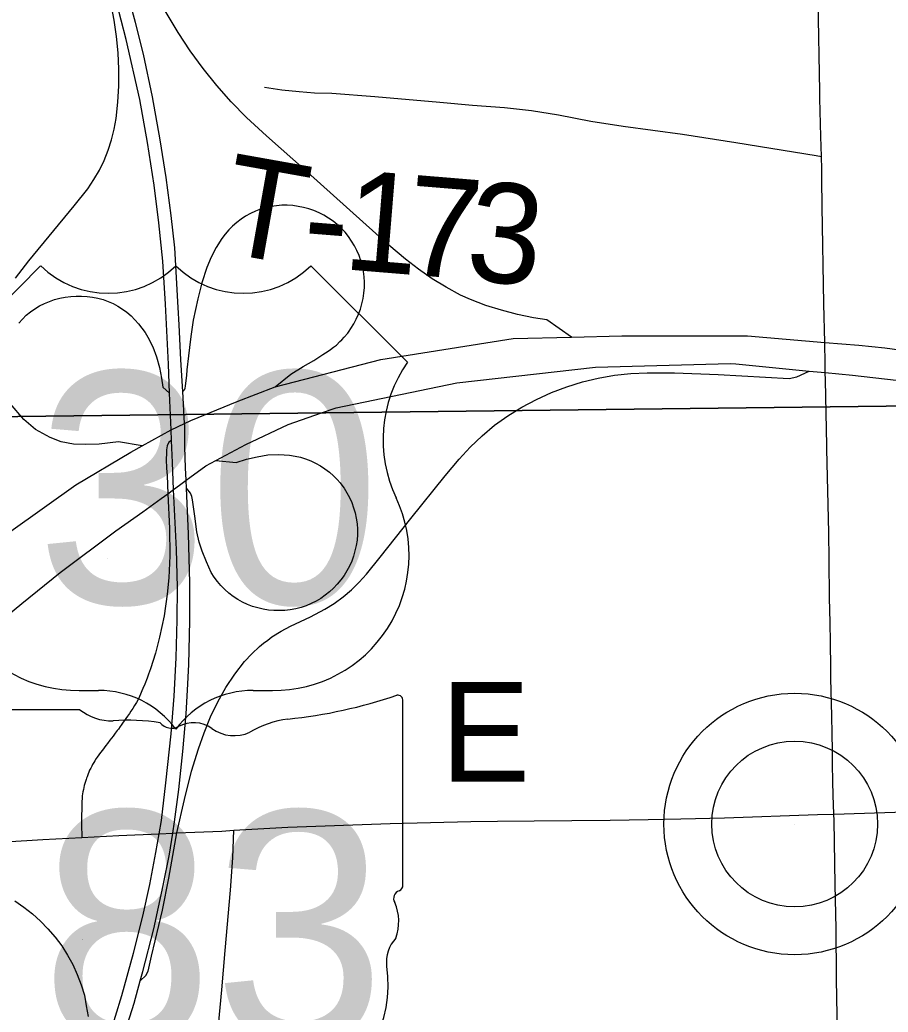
# Model space of a CAD drawing. Extents: x 1985906 to 2360102, y 891258 to 1222054.
# Drawn here: x 2130725 to 2133334, y 1018288 to 1021270 of the extents above; entities that cross this region are included whole.
import ezdxf

# ---------------------------------------------------------------- set-up
doc = ezdxf.new("R2010")
doc.units = 0
for name, color, linetype in [('GM_X_County_Road', 7, 'Continuous'), ('GM_X_County_Road_Text', 7, 'Continuous'), ('GM_X_Interchange_Ramps', 7, 'Continuous'), ('GM_X_Section', 7, 'Continuous'), ('GM_X_State_Location', 7, 'Continuous'), ('GM_X_State_Route', 7, 'Continuous'), ('GM_X_State_Shield', 7, 'Continuous'), ('GM_X_Township_Road', 7, 'Continuous'), ('GM_X_Township_Road_Text', 7, 'Continuous'), ('GM_X_Unincorporated', 7, 'Continuous'), ('GM_X_Unincorporated_Location', 7, 'Continuous'), ('GM_X_US_Location', 7, 'Continuous'), ('GM_X_US_Route', 7, 'Continuous'), ('GM_X_US_Shield', 7, 'Continuous')]:
    doc.layers.add(name, color=color, linetype=linetype)

msp = doc.modelspace()

# ---------------------------------------------------------------- linework, layer by layer
at = {"layer": 'GM_X_County_Road'}
for points in [[(2133170.6, 1018883.3), (2133384.3, 1018890), (2133663.5, 1018899.8), (2134075.7, 1018916.6)], [(2131368, 1018834.6), (2131530.1, 1018843.9), (2131837.6, 1018854.3), (2132080.1, 1018860.8)], [(2132080.1, 1018860.8), (2132159.4, 1018861.5), (2132270.1, 1018862.6), (2132383.6, 1018864.1), (2132498.5, 1018865.2), (2132612.9, 1018866.6), (2132710.9, 1018868.9), (2132842.3, 1018872.1), (2133121.4, 1018881.8), (2133170.6, 1018883.3)], [(2130911, 1018813.1), (2131021.8, 1018818.9), (2131143.2, 1018824.1), (2131184, 1018825.8), (2131196.9, 1018826.4), (2131331.8, 1018832.2), (2131368, 1018834.6)], [(2131284.6, 1017856.2), (2131289.4, 1017903), (2131290.8, 1017919.3), (2131331.6, 1018355), (2131342, 1018473), (2131357.7, 1018654.5), (2131364.7, 1018751.8), (2131368, 1018834.6)], [(2130675.8, 1018798.9), (2130680.3, 1018799.2), (2130793.4, 1018806.9), (2130911, 1018813.1)]]:
    msp.add_lwpolyline(points, dxfattribs=at)
at = {"layer": 'GM_X_Interchange_Ramps'}
for points in [[(2132382, 1020316.5), (2132307.6, 1020368), (2132268.1, 1020374.5), (2132219.8, 1020384.5), (2132171.8, 1020396.9), (2132124.7, 1020411.7), (2132078.6, 1020429.2), (2132048.6, 1020442.6), (2132005.2, 1020465.9), (2131963.3, 1020491.7), (2131922.9, 1020520), (2131883.8, 1020550.1), (2131833.8, 1020592.7), (2131588.8, 1020811.8), (2131466, 1020920.7), (2131406, 1020976.6), (2131359.9, 1021023.3), (2131316.3, 1021072.3), (2131275.2, 1021123.5), (2131236.8, 1021176.8), (2131200.7, 1021231.6), (2131158.5, 1021302.1)], [(2130721.5, 1020358.3), (2130732.3, 1020370.5), (2130744.1, 1020381.8), (2130756.8, 1020392.1), (2130770.1, 1020401.5), (2130784.1, 1020409.9), (2130798.7, 1020417.3), (2130813.8, 1020423.7), (2130829.3, 1020429.1), (2130845.1, 1020433.2), (2130861.2, 1020436.4), (2130877.5, 1020438.5), (2130893.8, 1020439.6), (2130910.2, 1020439.7), (2130926.6, 1020438.7), (2130942.9, 1020436.7), (2130958.9, 1020433.5), (2130974.7, 1020429.2), (2130990.1, 1020423.7), (2131005, 1020417), (2131019.4, 1020409.3), (2131033.2, 1020400.5), (2131046.4, 1020390.8), (2131058.8, 1020380.1), (2131070.5, 1020368.7), (2131081.5, 1020356.6), (2131101.1, 1020330.4), (2131109.6, 1020316.4), (2131124.2, 1020287.2), (2131135.7, 1020256.6), (2131144.4, 1020225), (2131150.7, 1020192.9), (2131154, 1020165.5), (2131174.6, 1020147.9)], [(2131086.3, 1018381.7), (2131102.8, 1018397.8), (2131109.8, 1018410.9), (2131120.5, 1018456.2), (2131153.1, 1018594.5), (2131172.3, 1018691), (2131196.9, 1018826.4), (2131219.1, 1018927), (2131240.8, 1019012.3), (2131261.3, 1019079), (2131278.6, 1019127.7), (2131298, 1019174.8), (2131319.6, 1019220.1), (2131343.7, 1019263.1), (2131370.5, 1019303.6), (2131400.1, 1019341.1), (2131421.6, 1019364.4), (2131444.5, 1019386.2), (2131456.5, 1019396.5), (2131469.8, 1019405.3), (2131482.3, 1019415.2), (2131509.4, 1019432.6), (2131538.4, 1019447.7), (2131598, 1019475.7), (2131641.5, 1019498.9), (2131669.3, 1019516.3), (2131695.9, 1019535.6), (2131720.9, 1019556.9), (2131744.4, 1019579.8), (2131766.3, 1019604.2), (2131807.5, 1019655.4), (2131899.5, 1019771.1), (2132002.7, 1019899), (2132044.9, 1019949.3), (2132078.2, 1019985.6), (2132113.6, 1020019.9), (2132151.3, 1020051.5), (2132191.4, 1020080.1), (2132233.3, 1020106.1), (2132276.8, 1020129.2), (2132321.7, 1020149.5), (2132367.7, 1020167.1), (2132414.8, 1020181.5), (2132462.8, 1020192.9), (2132511.3, 1020201.6), (2132560.2, 1020207.1), (2132609.4, 1020209.4), (2132691.5, 1020208.9), (2132822.8, 1020203.6), (2133036.1, 1020192.1), (2133058.9, 1020197.1), (2133096.3, 1020214.4)], [(2131092.4, 1019989.9), (2131021.2, 1020002), (2130963.4, 1019994.8), (2130921.9, 1019993.6), (2130885.7, 1019994.7), (2130848.4, 1020002), (2130816.3, 1020014.6), (2130771.8, 1020038.4), (2130736.8, 1020068.9), (2130696.1, 1020117.2)], [(2131180.4, 1020005.6), (2131172.8, 1020000.5), (2131167.4, 1019989.9), (2131165.7, 1019977.4), (2131165.1, 1019967.9), (2131164.6, 1019948.9), (2131165.8, 1019922.2), (2131166.9, 1019900.2), (2131169.3, 1019845.7), (2131174.1, 1019741.7), (2131175, 1019659.3), (2131172.4, 1019593.4), (2131167.8, 1019544.3), (2131157.9, 1019479.1), (2131144.4, 1019414.5), (2131132.3, 1019366.6), (2131117.7, 1019319.3), (2131111.7, 1019303.5), (2131107.3, 1019291.9), (2131100.1, 1019273.1), (2131094.6, 1019260.6), (2131091.2, 1019253.2), (2131086.8, 1019243.1), (2131083.8, 1019236.2), (2131079.9, 1019227.6), (2131075, 1019218.7), (2131069.5, 1019209.8), (2131063.8, 1019200.7), (2131058.6, 1019192.6), (2131054.1, 1019185.7), (2131047.9, 1019177), (2131043, 1019170.1), (2131037.9, 1019163), (2131033, 1019156.1), (2131028.7, 1019150.1), (2131025.7, 1019146.1), (2131020.8, 1019138.7), (2131016.9, 1019134.1), (2131011.4, 1019126.5), (2131004.9, 1019117.6), (2130999.9, 1019110.9), (2130995.2, 1019104.9), (2130988, 1019095.4), (2130983.3, 1019089.2), (2130977.7, 1019081.8), (2130972.7, 1019075.3), (2130967.1, 1019067.9), (2130962.3, 1019061.5), (2130957.2, 1019054.4), (2130954.1, 1019050.2), (2130949.7, 1019043.2), (2130946.7, 1019038), (2130943.2, 1019032.4), (2130940.8, 1019026.8), (2130937.6, 1019021.1), (2130934.5, 1019014.8), (2130931.9, 1019008.8), (2130929.6, 1019003.6), (2130927.5, 1018998.1), (2130926.6, 1018995), (2130925.4, 1018991.1), (2130924.1, 1018986.9), (2130922.3, 1018981.2), (2130920.2, 1018975.2), (2130918.4, 1018969.2), (2130916.8, 1018962.7), (2130915.5, 1018957.2), (2130914.1, 1018950.4), (2130913.2, 1018943.7), (2130912.4, 1018937.9), (2130912.1, 1018933.2), (2130911.8, 1018928.3), (2130911.3, 1018922.6), (2130910.5, 1018903.3), (2130909.5, 1018873.6), (2130910, 1018852.5), (2130911, 1018813.1)]]:
    msp.add_lwpolyline(points, dxfattribs=at)
at = {"layer": 'GM_X_Section'}
for points in [[(2130421.3, 1025489.7), (2135642.2, 1025550.2), (2135768, 1020137.7), (2130549.1, 1020075.3)], [(2135768, 1020137.7), (2135850.9, 1014849.1), (2130647.9, 1014808.7), (2130549.1, 1020075.3)]]:
    msp.add_lwpolyline(points, close=True, dxfattribs=at)
at = {"layer": 'GM_X_State_Route'}
for points in [[(2131220.2, 1020037.1), (2131220, 1020051.3), (2131219.8, 1020056.9), (2131214.5, 1020153.3), (2131208.4, 1020248.1), (2131203.5, 1020352.7), (2131200.5, 1020404.9), (2131190.3, 1020584.4), (2131178.9, 1020681.7), (2131164.1, 1020796.1), (2131146.4, 1020909), (2131122.9, 1021038.6), (2131095.9, 1021166.7), (2131072.7, 1021261.9), (2131041.7, 1021373.3), (2131006.9, 1021498.9), (2130965, 1021623.2), (2130920, 1021746.8), (2130906.6, 1021782.7), (2130775.9, 1022131), (2130770.7, 1022145.1)], [(2130711.8, 1020493.3), (2130752, 1020545.4), (2130888.3, 1020710.3), (2130928.8, 1020762.1), (2130947.1, 1020789.4), (2130963.7, 1020817.7), (2130978, 1020847.3), (2130990.1, 1020877.8), (2131000.1, 1020909.1), (2131007.8, 1020941), (2131013.7, 1020973.4), (2131019.5, 1021022.4), (2131022.1, 1021071.7), (2131022.2, 1021121.1), (2131019.9, 1021170.4), (2131015.3, 1021219.5), (2131008.4, 1021268.4), (2130996, 1021333)], [(2130992.8, 1018213.6), (2131031.5, 1018337.9), (2131066.7, 1018465.6), (2131094.5, 1018576.2), (2131115.2, 1018671.5), (2131133.6, 1018768), (2131143.2, 1018824.1), (2131150, 1018863.7), (2131163.7, 1018977.1), (2131179, 1019124), (2131188.4, 1019236.9), (2131194.7, 1019352.9), (2131197.9, 1019466.3), (2131198.7, 1019564.7), (2131195.2, 1019678.4), (2131186.8, 1019858.5), (2131183.1, 1019939.8), (2131180.4, 1020005.6), (2131179.1, 1020037.6), (2131174.6, 1020147.9), (2131171.1, 1020234.9), (2131162.5, 1020415.4), (2131153.9, 1020544.7), (2131142.7, 1020659.2), (2131128.6, 1020773.3), (2131108.3, 1020901.5), (2131084.9, 1021030.4), (2131044.6, 1021210.6), (2131014, 1021326.7)], [(2131225.8, 1019862.7), (2131224.7, 1019886.1), (2131222.8, 1019923.5), (2131220.6, 1019986.6), (2131220.2, 1020037.1)], [(2131314, 1019945.8), (2131374.2, 1019939.6), (2131405.6, 1019949.4), (2131437.5, 1019957), (2131469.9, 1019962.1), (2131502.7, 1019963.7), (2131535.4, 1019961.5), (2131551.5, 1019959), (2131567.6, 1019955.1), (2131583.2, 1019950.4), (2131598.6, 1019944.4), (2131613.5, 1019937.5), (2131627.8, 1019929.7), (2131641.5, 1019920.6), (2131654.6, 1019910.7), (2131666.9, 1019899.8), (2131678.3, 1019888.1), (2131686.9, 1019878.1)], [(2131686.9, 1019878.1), (2131689, 1019875.7), (2131698.7, 1019862.4), (2131707.5, 1019848.6), (2131715.3, 1019834.1), (2131722, 1019819.1), (2131727.6, 1019803.7), (2131732.1, 1019787.9), (2131735.6, 1019771.8), (2131737.9, 1019755.6), (2131739.1, 1019739.2), (2131739, 1019722.8), (2131737.9, 1019706.4), (2131735.7, 1019690.2), (2131727.6, 1019658.5), (2131722, 1019643.1), (2131715.2, 1019628.1), (2131707.4, 1019613.7), (2131698.8, 1019599.8), (2131689.1, 1019586.5), (2131678.6, 1019573.8), (2131667.3, 1019561.9), (2131655.3, 1019550.7), (2131642.4, 1019540.5), (2131628.9, 1019531.2), (2131614.9, 1019522.8), (2131600.2, 1019515.5), (2131585, 1019509.2), (2131569.5, 1019504.1), (2131553.6, 1019500), (2131537.4, 1019497), (2131521.1, 1019495.2), (2131504.7, 1019494.5), (2131488.3, 1019494.8), (2131471.9, 1019496.2), (2131455.7, 1019498.8), (2131439.7, 1019502.4), (2131424, 1019507.2), (2131408.7, 1019513.1), (2131393.8, 1019520), (2131379.5, 1019528.1), (2131365.8, 1019537), (2131352.9, 1019547.1), (2131340.7, 1019558), (2131329.1, 1019569.6), (2131318.4, 1019582.1), (2131308.5, 1019595.2), (2131299.5, 1019609), (2131285.5, 1019640.7), (2131273, 1019672.9), (2131263.7, 1019700.5), (2131256.4, 1019731.6), (2131250.1, 1019778.2)], [(2131250.1, 1019778.2), (2131243.4, 1019827.5), (2131241.7, 1019837.5), (2131237.6, 1019847.7), (2131225.8, 1019862.7)], [(2131228.6, 1019255.6), (2131232.6, 1019332.2), (2131235.6, 1019463.4), (2131235.5, 1019578), (2131231.6, 1019725.4), (2131225.8, 1019862.7)], [(2131004, 1018119.9), (2131033.8, 1018207.3), (2131068.1, 1018315.1), (2131086.3, 1018381.7), (2131094.1, 1018410.2), (2131127.3, 1018538), (2131155, 1018668), (2131173.9, 1018763.1), (2131184, 1018825.8), (2131189.4, 1018859.5), (2131202.1, 1018956.7), (2131214.1, 1019071), (2131224.8, 1019184.5), (2131228.6, 1019255.6)]]:
    msp.add_lwpolyline(points, dxfattribs=at)
at = {"layer": 'GM_X_State_Shield'}
for p, q in [((2131875.3, 1018670.2), (2131875.3, 1019222.9)), ((2130904.5, 1019196.7), (2130496.8, 1019196.7)), ((2131875.1, 1018670.3), (2131875.3, 1018670.2))]:
    msp.add_line(p, q, dxfattribs=at)
for centre, radius, start, end in [((2131379.4, 1020637.3), 1476.4, 275.8445, 288.9065), ((2131859.8, 1019225.2), 15.5, 351.8621, 97.738), ((2131001.6, 1019319.4), 156.4, 231.6195, 271.1119), ((2131053.5, 1018603.5), 561.6, 80.4867, 94.9883), ((2131181, 1019186.3), 45.1, 219.7921, 297.1024), ((2131247.2, 1019064.1), 93.8, 54.4667, 119.1411), ((2131567.7, 1018874), 297, 97.3462, 120.7689), ((2131368.3, 1019231.6), 112.9, 233.8562, 294.8282), ((2131871.7, 1018629.6), 24, 107.944, 210.337), ((2131858.7, 1018668), 16.6, 289.6038, 7.7341), ((2131719.1, 1018559.7), 144, 340.033, 23.6496), ((2131930.8, 1018438.8), 104.8, 136.8065, 186.9296), ((2131462.1, 1018368.5), 369.3, 292.3089, 8.9858)]:
    msp.add_arc(centre, radius, start, end, dxfattribs=at)
at = {"layer": 'GM_X_Township_Road'}
for points in [[(2133127.9, 1021054.5), (2133123.3, 1021326.5), (2133121.2, 1021440.9), (2133118.6, 1021571.7), (2133116.8, 1021686.5), (2133111.9, 1021932.3), (2133108.8, 1022129), (2133106.4, 1022276.6), (2133104, 1022381.5), (2133099, 1022651.3), (2133094.5, 1022774.9), (2133094.2, 1022784.2)], [(2131459.5, 1021067.5), (2131511.6, 1021059.7), (2131564.2, 1021054.5), (2131610.1, 1021050.8), (2131662.2, 1021049.2), (2131791.4, 1021039.3), (2131986.2, 1021022.1), (2132084.7, 1021013.7), (2132181.1, 1021005.9), (2132261.8, 1020997.5), (2132343.1, 1020983.9), (2132440, 1020964.7), (2132537.4, 1020950.5), (2132715.6, 1020926), (2132876, 1020901.5), (2132980.7, 1020884.3), (2133117.7, 1020861.9), (2133132.9, 1020859.4)], [(2133132.9, 1020859.4), (2133131.3, 1020919.3), (2133128.2, 1021033.5), (2133127.9, 1021054.5)], [(2133149.4, 1019979.4), (2133149.2, 1019991), (2133145.1, 1020187), (2133144.8, 1020209.7), (2133144.7, 1020219.8), (2133144.5, 1020236.1), (2133143, 1020300.4), (2133140.3, 1020416.2), (2133135.3, 1020708.5), (2133135, 1020742.9), (2133134.7, 1020756.1), (2133133.9, 1020821.2), (2133132.9, 1020859.4)], [(2133170.6, 1018883.3), (2133168.8, 1018939.8), (2133167.5, 1018980.5), (2133166.8, 1019032.6), (2133166.3, 1019074.8), (2133165.3, 1019123.8), (2133164.1, 1019178), (2133161.7, 1019290.3), (2133161.2, 1019323.1), (2133159.9, 1019398.9), (2133159, 1019458.8), (2133157.7, 1019533.3), (2133155.9, 1019647.3), (2133155.1, 1019729.1), (2133149.4, 1019979.4)], [(2133186.1, 1017845.7), (2133185.4, 1017929.2), (2133184.1, 1018082.5), (2133182.3, 1018196.8), (2133179.5, 1018327.3), (2133178.5, 1018392.5), (2133177.9, 1018539.4), (2133174.9, 1018670), (2133171, 1018863.8), (2133170.6, 1018883.3)]]:
    msp.add_lwpolyline(points, dxfattribs=at)
at = {"layer": 'GM_X_Unincorporated'}
for radius in [392.8, 249]:
    msp.add_circle((2133052.7, 1018853.2), radius, dxfattribs=at)
at = {"layer": 'GM_X_Unincorporated_Location'}
msp.add_line((2133052.7, 1018853.2), (2133052.7, 1018853.2), dxfattribs=at)
at = {"layer": 'GM_X_US_Route'}
for points in [[(2131491.7, 1020167.2), (2131539.4, 1020204.5), (2131575.8, 1020227.9), (2131607.6, 1020245.6), (2131635, 1020263.7), (2131650.9, 1020273.6), (2131658.6, 1020278.8), (2131667.6, 1020285.7), (2131676.3, 1020292.5), (2131686.6, 1020302.8), (2131691.8, 1020308.1), (2131699.4, 1020315.7), (2131709.8, 1020328.4), (2131714.1, 1020334.5), (2131719.3, 1020341.8), (2131727.9, 1020355.8), (2131735.6, 1020370.3), (2131742.3, 1020385.2), (2131748, 1020400.6), (2131752.7, 1020416.4), (2131756.2, 1020432.4), (2131758.7, 1020448.6), (2131760.1, 1020464.9), (2131760.3, 1020481.3), (2131759.3, 1020497.7), (2131757.1, 1020513.9), (2131753.7, 1020530), (2131749.3, 1020545.8), (2131743.9, 1020561.3), (2131737.4, 1020576.4), (2131730, 1020591), (2131721.5, 1020605), (2131712.1, 1020618.5), (2131701.8, 1020631.2), (2131690.6, 1020643.2), (2131678.6, 1020654.4), (2131665.8, 1020664.6), (2131652.3, 1020674), (2131638.2, 1020682.4), (2131623.6, 1020689.8), (2131608.5, 1020696.3), (2131593, 1020701.6), (2131577.1, 1020706), (2131561.1, 1020709.2), (2131544.8, 1020711.4), (2131528.4, 1020712.4), (2131512, 1020712.4), (2131495.7, 1020711), (2131479.4, 1020708.7), (2131463.5, 1020705.1), (2131447.7, 1020700.4), (2131432.4, 1020694.5), (2131417.5, 1020687.6), (2131403.2, 1020679.7), (2131389.4, 1020670.7), (2131376.3, 1020660.9), (2131364, 1020650.1), (2131352.4, 1020638.5), (2131341.7, 1020626.1), (2131331.8, 1020613.1), (2131314.2, 1020585.4), (2131299.2, 1020556.2), (2131286.7, 1020525.7), (2131271.4, 1020478.9), (2131259, 1020431.2), (2131245.6, 1020366.9), (2131238.5, 1020318.2), (2131234.2, 1020285.4), (2131231.4, 1020260.2), (2131226.9, 1020217.7), (2131225, 1020200.6), (2131221.8, 1020170.3), (2131220.1, 1020161.7), (2131218.3, 1020156.9), (2131214.5, 1020153.3)], [(2130595.8, 1019661), (2130893.4, 1019872.9), (2131058, 1019971), (2131092.4, 1019989.9), (2131179.1, 1020037.6), (2131219.8, 1020056.9), (2131238.5, 1020065.9), (2131377.8, 1020122.9), (2131491.7, 1020167.2), (2131809.2, 1020249.4), (2132206.8, 1020312.3), (2132382, 1020316.5), (2132533.4, 1020320.1), (2132911.3, 1020320), (2133143, 1020300.4), (2133245.8, 1020291.6), (2133323.6, 1020283.6), (2133404.9, 1020273.4)], [(2131631.4, 1020088.5), (2131675.3, 1020103.8), (2132037.5, 1020178.5), (2132454.7, 1020225.6), (2132860.1, 1020237.3), (2132875.5, 1020235.8)], [(2132875.5, 1020235.8), (2133096.3, 1020214.4), (2133144.8, 1020209.7), (2133226.2, 1020201.8), (2133839.9, 1020132.2), (2133893.6, 1020126.5), (2134040.3, 1020110.1), (2134105.6, 1020103), (2134284.5, 1020079.8), (2134691.9, 1020032.2), (2134920, 1020005.2), (2135262.3, 1019966.3), (2135669.5, 1019917.3), (2135897.7, 1019892.6), (2135919.8, 1019890.5)], [(2131314, 1019945.8), (2131404.1, 1019993.3), (2131530.5, 1020053.4), (2131631.4, 1020088.5)], [(2131204.8, 1019871.6), (2131224.7, 1019886.1), (2131235.5, 1019894), (2131283.1, 1019929.6), (2131314, 1019945.8)], [(2131149.1, 1019831.2), (2131169.3, 1019845.7), (2131186.8, 1019858.5), (2131204.8, 1019871.6)], [(2130057.3, 1018930.1), (2130221.9, 1019071.3), (2130565.4, 1019377.2), (2130673.7, 1019468.3), (2130730.8, 1019516.3), (2130846, 1019609.4), (2131012.8, 1019734.5), (2131094, 1019791.7), (2131149.1, 1019831.2)], [(2130709.5, 1018622), (2130736.3, 1018603.5), (2130762.4, 1018583.4), (2130786.5, 1018561.3), (2130809.1, 1018538.3), (2130830.4, 1018513.7), (2130850.9, 1018487.2), (2130868.1, 1018459.6), (2130883.9, 1018431.5), (2130897.1, 1018400.9), (2130908.5, 1018370.3), (2130918.9, 1018339.4), (2130924.2, 1018307.1), (2130929.5, 1018274.9)]]:
    msp.add_lwpolyline(points, dxfattribs=at)
at = {"layer": 'GM_X_US_Shield'}
for p, q in [((2130787.2, 1020530.8), (2130497.2, 1020240.7)), ((2131889.4, 1020240.7), (2131599.3, 1020530.8)), ((2130903.3, 1019254.6), (2130961.3, 1019254.6)), ((2131425.3, 1019254.6), (2131483.3, 1019254.6))]:
    msp.add_line(p, q, dxfattribs=at)
for centre, radius, start, end in [((2130990.3, 1020737.9), 290, 225.573, 314.427), ((2131396.3, 1020737.9), 290, 225.573, 314.427), ((2132222, 1020007.8), 406.1, 144.9991, 205.4529), ((2130898.7, 1019660.6), 406.1, 154.8319, 270.6383), ((2131487.9, 1019660.6), 406.1, 269.3617, 25.1681), ((2130961.3, 1018964.6), 290, 36.8699, 90), ((2131425.3, 1018964.6), 290, 90, 143.1301)]:
    msp.add_arc(centre, radius, start, end, dxfattribs=at)

# ---------------------------------------------------------------- texts
at = {"layer": 'GM_X_County_Road_Text'}
msp.add_text('E', height=300, rotation=0, dxfattribs=at).set_placement((2131989.7, 1018980.1))
at = {"layer": 'GM_X_State_Location'}
for s in ['s', 'r']:
    msp.add_text(s, height=1, dxfattribs=at).set_placement((2131163.5, 1018580))
msp.add_text('83', height=1, rotation=0, dxfattribs=at).set_placement((2130911.7, 1018507.2))
at = {"layer": 'GM_X_State_Shield'}
msp.add_text('83', height=696.1, dxfattribs=at).set_placement((2130787.9, 1018196.4))
at = {"layer": 'GM_X_Township_Road_Text'}
for s, rotation, p in [('T', 349.8676, (2131317, 1020574.1)), ('1', 355.3241, (2131691.9, 1020520.7)), ('7', 355.28, (2131876, 1020505.7)), ('3', 354.1434, (2132058.6, 1020490.6)), ('-', 355.4098, (2131569.2, 1020530.6))]:
    msp.add_text(s, height=300, rotation=rotation, dxfattribs=at).set_placement(p)
at = {"layer": 'GM_X_US_Location'}
for s in ['/', '0']:
    msp.add_text(s, height=1, dxfattribs=at).set_placement((2131193, 1019858.2))
msp.add_text('30', height=1, rotation=0, dxfattribs=at).set_placement((2130986.5, 1019651.2))
at = {"layer": 'GM_X_US_Shield'}
msp.add_text('30', height=696.1, dxfattribs=at).set_placement((2130772.9, 1019515.7))

doc.saveas('drawing.dxf')
